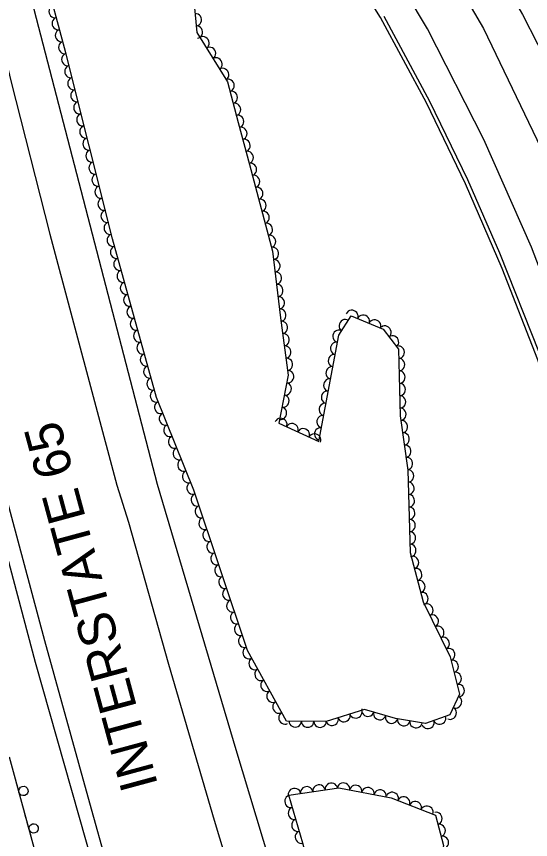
# Model space of a CAD drawing. Extents: x 1722896 to 1754269, y 648279 to 666297.
# Drawn here: x 1740325.8 to 1740491.4, y 649183.9 to 649449 of the extents above; entities that cross this region are included whole.
import ezdxf

# ---------------------------------------------------------------- set-up
doc = ezdxf.new("R2010")
doc.units = 0
for name, color, linetype in [('DESIGN - SCRATCH - User 1', 7, 'Continuous'), ('DESIGN - SHEET - Linework', 7, 'Continuous'), ('SURVEY - CENTERLINE - Preliminary Text', 7, 'Continuous'), ('SURVEY - VEGETATION - Features with Text', 7, 'Continuous')]:
    doc.layers.add(name, color=color, linetype=linetype)

msp = doc.modelspace()

# ---------------------------------------------------------------- linework, layer by layer
at = {"layer": 'DESIGN - SCRATCH - User 1'}
msp.add_line((1740334.78, 649169.06), (1740323.5, 649210.5), dxfattribs=at)
for points in [[(1740327.18, 649196.99), (1740325.97, 649201.43)], [(1740328.21, 649193.18), (1740327.59, 649195.45)], [(1740328.83, 649190.91), (1740328.21, 649193.18)], [(1740330.46, 649184.93), (1740329.25, 649189.37)]]:
    msp.add_lwpolyline(points, dxfattribs=at)
for centre in [(1740328.02, 649199.58), (1740331.31, 649187.52)]:
    msp.add_arc(centre, 1.5, 308.4927, 308.4829, dxfattribs=at)
at = {"layer": 'SURVEY - CENTERLINE - Preliminary Text'}
for points in [[(1740472.06, 648793.29), (1740455.79, 648837.16), (1740438.9, 648886.7), (1740424.02, 648931.29), (1740409.99, 648973.45), (1740391.79, 649029.96), (1740376.12, 649082.81), (1740363.92, 649126.71), (1740350.6, 649175.1), (1740331.92, 649240.98), (1740320.55, 649283.83), (1740310, 649321.64), (1740299.71, 649362.24), (1740288.31, 649405.69), (1740276.02, 649455.49), (1740266.03, 649499.12), (1740257.55, 649540.9), (1740246.98, 649588.6), (1740236.24, 649642.12), (1740226.58, 649691.07)], [(1740490.55, 648754.95), (1740473.6, 648802.11), (1740456.7, 648850.61), (1740437.08, 648907.29), (1740421.28, 648953.9), (1740403.49, 649010.39), (1740390.61, 649052.65), (1740376.6, 649099.87), (1740362.44, 649149.07), (1740348.91, 649197.61), (1740334.91, 649247.94), (1740319.61, 649304.5), (1740307.54, 649349.76), (1740295.7, 649395.3), (1740284.12, 649442.47), (1740274.53, 649484.81), (1740264.15, 649531.34), (1740251.05, 649591.29), (1740241.7, 649637.49), (1740232.35, 649686)], [(1740275.62, 649647.81), (1740288.76, 649582.25), (1740298.73, 649536.89), (1740311.33, 649481.01), (1740323.93, 649428.2), (1740336.54, 649378.89), (1740358.11, 649298.06), (1740361.82, 649286.14), (1740374.77, 649240.38), (1740389.44, 649190.21), (1740403.53, 649143.56), (1740412.08, 649116.42), (1740424.94, 649074.09), (1740438.74, 649030.49), (1740452.7, 648989.2), (1740469.76, 648941.31), (1740490.5, 648884.09), (1740506.46, 648842.14), (1740522.72, 648798.92), (1740540.19, 648752.98)], [(1740683.93, 648448.08), (1740661.48, 648493.33), (1740643.53, 648534.68), (1740622.05, 648584.02), (1740598.68, 648641.92), (1740581.88, 648685.05), (1740565.19, 648726.47), (1740545.99, 648777.12), (1740528.38, 648822.23), (1740508.11, 648875.64), (1740500.28, 648898.03), (1740482.2, 648944.68), (1740457.89, 649012.76), (1740441.37, 649065.36), (1740416.21, 649147.7), (1740396.61, 649212.82), (1740371.25, 649298.26), (1740311.15, 649529), (1740299.96, 649574.02), (1740288.51, 649635.86)], [(1740387.45, 649594.5), (1740404.23, 649575.77), (1740429.5, 649544.04), (1740450.17, 649512.3), (1740468.56, 649484.48), (1740488.88, 649449.56), (1740503.37, 649421.2), (1740521.97, 649380.81), (1740534.02, 649346.63), (1740545.69, 649311.54), (1740557.59, 649270.42), (1740577.7, 649185.34), (1740593.36, 649188.48), (1740596.1, 649216.84), (1740598.26, 649236.5), (1740603.34, 649261.98), (1740604.38, 649266.11)], [(1740376, 649584.13), (1740397.46, 649559.77), (1740418.54, 649534.23), (1740436.79, 649508.93), (1740455.69, 649480.29), (1740476.24, 649445.04), (1740498.75, 649398.43), (1740515.09, 649359.89), (1740529.63, 649317.23), (1740541.96, 649275.79), (1740555.42, 649213.67), (1740561.93, 649177.02), (1740568.38, 649133.79), (1740574.6, 649091.52), (1740581.94, 649042.3), (1740589.35, 648994.2), (1740597.13, 648943.02), (1740604.92, 648891.79), (1740612.23, 648845.36), (1740620.03, 648800.03), (1740627.73, 648759.99)], [(1740607.93, 648780.91), (1740603.42, 648808.45), (1740593.68, 648865.8), (1740586.54, 648913.03), (1740577.84, 648968.75), (1740571.48, 649011.51), (1740564.98, 649050.68), (1740558.44, 649094.42), (1740550.8, 649142.21), (1740540.69, 649201.95), (1740533.89, 649237.58), (1740525.87, 649273.04), (1740518.59, 649299.53), (1740506.07, 649337.18), (1740491.72, 649374.64), (1740476.41, 649409.34), (1740458.26, 649445.02), (1740437.96, 649479.05), (1740417.51, 649510.03), (1740394.95, 649539.36), (1740381.62, 649553.96), (1740364.65, 649573.44)], [(1740535.61, 649184.54), (1740534.11, 649184.14), (1740528.41, 649212.59), (1740520.87, 649246.52), (1740512.37, 649279.65), (1740504.3, 649307.43), (1740493.81, 649338.35), (1740482.3, 649367.77), (1740470.47, 649395.07), (1740457.91, 649421.17), (1740443.02, 649448.62), (1740426.25, 649475.72)], [(1740444.19, 649449.1), (1740458.87, 649421.69), (1740471.11, 649396.44), (1740481.45, 649372.82), (1740494.17, 649340.67), (1740503.77, 649313.62), (1740514.25, 649277.03), (1740524.31, 649237.01), (1740534.09, 649189.81), (1740535.61, 649184.54)]]:
    msp.add_lwpolyline(points, dxfattribs=at)
at = {"layer": 'SURVEY - VEGETATION - Features with Text'}
for points in [[(1740381.97, 649464.39), (1740383.89, 649443.79), (1740393.78, 649427.89), (1740397.25, 649414.8), (1740400.85, 649401.25), (1740404.18, 649388.72), (1740408.25, 649373.35), (1740410.83, 649351.94), (1740413.35, 649333.44), (1740410.32, 649317.97), (1740423.22, 649312.05), (1740429.66, 649346.3), (1740433.62, 649352.58), (1740443.88, 649348.26), (1740448.89, 649341.79), (1740449.45, 649320.32), (1740451.86, 649302.83), (1740452.65, 649276.38), (1740456.82, 649260.45), (1740465.5, 649242.79), (1740468.52, 649230.7), (1740465.38, 649224.06), (1740457.59, 649221.27), (1740447.88, 649222.86), (1740437.9, 649225.79), (1740425.57, 649221.9), (1740412.73, 649222.05), (1740400.19, 649244.82), (1740382.88, 649296.38), (1740370.89, 649326.25), (1740356.73, 649377.34), (1740341.68, 649437.21), (1740327.66, 649489.31)], [(1740459.11, 649124.38), (1740461.03, 649107.06), (1740454.77, 649088.65), (1740445.2, 649080.27), (1740432.79, 649112.92), (1740427.31, 649147.79), (1740418.04, 649182.73), (1740413.51, 649198.26), (1740429.63, 649200.54), (1740446.52, 649197.39), (1740460.78, 649191.76), (1740463.4, 649181.96), (1740459.69, 649167.18), (1740456.78, 649149.73), (1740458.22, 649127.96), (1740458, 649123.82)]]:
    msp.add_lwpolyline(points, dxfattribs=at)
for centre, major_axis in [((1740338.09, 649450.54), (-0.52, 1.93)), ((1740339.13, 649446.68), (-0.52, 1.93)), ((1740383.51, 649447.89), (0.18, -1.99)), ((1740383.88, 649443.91), (0.18, -1.99)), ((1740340.17, 649442.81), (-0.52, 1.93)), ((1740341.21, 649438.95), (-0.52, 1.93)), ((1740385.94, 649440.5), (1.06, -1.7)), ((1740388.05, 649437.1), (1.06, -1.7)), ((1740342.21, 649435.08), (-0.49, 1.94)), ((1740390.16, 649433.7), (1.06, -1.7)), ((1740343.19, 649431.2), (-0.49, 1.94)), ((1740392.28, 649430.31), (1.06, -1.7)), ((1740344.16, 649427.32), (-0.49, 1.94)), ((1740394.07, 649426.77), (0.51, -1.93)), ((1740345.14, 649423.44), (-0.49, 1.94)), ((1740395.1, 649422.91), (0.51, -1.93)), ((1740346.11, 649419.56), (-0.49, 1.94)), ((1740396.13, 649419.04), (0.51, -1.93)), ((1740347.09, 649415.68), (-0.49, 1.94)), ((1740397.15, 649415.17), (0.51, -1.93)), ((1740348.06, 649411.8), (-0.49, 1.94)), ((1740398.18, 649411.31), (0.51, -1.93)), ((1740349.04, 649407.92), (-0.49, 1.94)), ((1740399.2, 649407.44), (0.51, -1.93)), ((1740350.01, 649404.04), (-0.49, 1.94)), ((1740400.23, 649403.58), (0.51, -1.93)), ((1740350.99, 649400.17), (-0.49, 1.94)), ((1740401.26, 649399.71), (0.51, -1.93)), ((1740351.96, 649396.29), (-0.49, 1.94)), ((1740402.28, 649395.84), (0.51, -1.93)), ((1740352.94, 649392.41), (-0.49, 1.94)), ((1740403.31, 649391.98), (0.51, -1.93)), ((1740353.91, 649388.53), (-0.49, 1.94)), ((1740404.34, 649388.11), (0.51, -1.93)), ((1740354.89, 649384.65), (-0.49, 1.94)), ((1740405.36, 649384.25), (0.51, -1.93)), ((1740355.86, 649380.77), (-0.49, 1.94)), ((1740406.39, 649380.38), (0.51, -1.93)), ((1740356.85, 649376.89), (-0.53, 1.93)), ((1740407.41, 649376.51), (0.51, -1.93)), ((1740357.92, 649373.04), (-0.53, 1.93)), ((1740408.34, 649372.63), (0.24, -1.99)), ((1740358.99, 649369.18), (-0.53, 1.93)), ((1740408.82, 649368.66), (0.24, -1.99)), ((1740360.05, 649365.33), (-0.53, 1.93)), ((1740409.3, 649364.69), (0.24, -1.99)), ((1740361.12, 649361.47), (-0.53, 1.93)), ((1740409.78, 649360.71), (0.24, -1.99)), ((1740362.19, 649357.62), (-0.53, 1.93)), ((1740410.25, 649356.74), (0.24, -1.99)), ((1740363.26, 649353.76), (-0.53, 1.93)), ((1740410.73, 649352.77), (0.24, -1.99)), ((1740433.87, 649352.47), (1.84, -0.78)), ((1740437.56, 649350.92), (1.84, -0.78)), ((1740364.33, 649349.91), (-0.53, 1.93)), ((1740411.26, 649348.81), (0.27, -1.98)), ((1740431.63, 649349.42), (1.07, 1.69)), ((1740441.24, 649349.37), (1.84, -0.78)), ((1740365.4, 649346.06), (-0.53, 1.93)), ((1740429.6, 649346), (0.37, 1.97)), ((1740444.58, 649347.36), (1.22, -1.58)), ((1740411.8, 649344.84), (0.27, -1.98)), ((1740447.03, 649344.2), (1.22, -1.58)), ((1740366.47, 649342.2), (-0.53, 1.93)), ((1740412.34, 649340.88), (0.27, -1.98)), ((1740428.86, 649342.07), (0.37, 1.97)), ((1740448.92, 649340.84), (0.05, -2)), ((1740367.53, 649338.35), (-0.53, 1.93)), ((1740428.12, 649338.14), (0.37, 1.97)), ((1740412.87, 649336.92), (0.27, -1.98)), ((1740449.02, 649336.84), (0.05, -2)), ((1740368.6, 649334.49), (-0.53, 1.93)), ((1740413.25, 649332.96), (-0.38, -1.96)), ((1740427.38, 649334.2), (0.37, 1.97)), ((1740449.12, 649332.84), (0.05, -2)), ((1740369.67, 649330.64), (-0.53, 1.93)), ((1740426.64, 649330.27), (0.37, 1.97)), ((1740412.49, 649329.03), (-0.38, -1.96)), ((1740449.23, 649328.84), (0.05, -2)), ((1740370.74, 649326.78), (-0.53, 1.93)), ((1740411.72, 649325.11), (-0.38, -1.96)), ((1740425.9, 649326.34), (0.37, 1.97)), ((1740449.33, 649324.84), (0.05, -2)), ((1740372.17, 649323.05), (-0.75, 1.86)), ((1740425.16, 649322.41), (0.37, 1.97)), ((1740373.66, 649319.34), (-0.75, 1.86)), ((1740410.95, 649321.18), (-0.38, -1.96)), ((1740449.43, 649320.84), (0.05, -2)), ((1740410.98, 649317.66), (1.82, -0.83)), ((1740424.42, 649318.48), (0.37, 1.97)), ((1740449.92, 649316.88), (0.27, -1.98)), ((1740375.15, 649315.63), (-0.75, 1.86)), ((1740414.62, 649316), (1.82, -0.83)), ((1740418.26, 649314.33), (1.82, -0.83)), ((1740423.69, 649314.55), (0.37, 1.97)), ((1740376.64, 649311.91), (-0.75, 1.86)), ((1740421.89, 649312.66), (1.82, -0.83)), ((1740450.47, 649312.91), (0.27, -1.98)), ((1740451.02, 649308.95), (0.27, -1.98)), ((1740378.13, 649308.2), (-0.75, 1.86)), ((1740379.62, 649304.49), (-0.75, 1.86)), ((1740451.56, 649304.99), (0.27, -1.98)), ((1740381.11, 649300.78), (-0.75, 1.86)), ((1740451.92, 649301.01), (0.06, -2)), ((1740382.6, 649297.07), (-0.75, 1.86)), ((1740452.04, 649297.01), (0.06, -2)), ((1740383.91, 649293.29), (-0.64, 1.9)), ((1740452.16, 649293.01), (0.06, -2)), ((1740385.19, 649289.5), (-0.64, 1.9)), ((1740452.28, 649289.02), (0.06, -2)), ((1740386.46, 649285.7), (-0.64, 1.9)), ((1740452.39, 649285.02), (0.06, -2)), ((1740387.74, 649281.91), (-0.64, 1.9)), ((1740452.51, 649281.02), (0.06, -2)), ((1740389.01, 649278.12), (-0.64, 1.9)), ((1740452.63, 649277.02), (0.06, -2)), ((1740390.28, 649274.33), (-0.64, 1.9)), ((1740453.5, 649273.13), (0.51, -1.93)), ((1740391.56, 649270.54), (-0.64, 1.9)), ((1740454.52, 649269.26), (0.51, -1.93)), ((1740392.83, 649266.75), (-0.64, 1.9)), ((1740455.53, 649265.39), (0.51, -1.93)), ((1740394.1, 649262.95), (-0.64, 1.9)), ((1740456.54, 649261.52), (0.51, -1.93)), ((1740395.38, 649259.16), (-0.64, 1.9)), ((1740458.1, 649257.86), (0.88, -1.8)), ((1740396.65, 649255.37), (-0.64, 1.9)), ((1740459.86, 649254.26), (0.88, -1.8)), ((1740397.92, 649251.58), (-0.64, 1.9)), ((1740461.63, 649250.67), (0.88, -1.8)), ((1740399.2, 649247.79), (-0.64, 1.9)), ((1740463.39, 649247.08), (0.88, -1.8)), ((1740400.61, 649244.06), (-0.96, 1.75)), ((1740465.15, 649243.49), (0.88, -1.8)), ((1740402.54, 649240.55), (-0.96, 1.75)), ((1740466.28, 649239.67), (0.48, -1.94)), ((1740404.47, 649237.05), (-0.96, 1.75)), ((1740467.25, 649235.79), (0.48, -1.94)), ((1740406.4, 649233.54), (-0.96, 1.75)), ((1740468.22, 649231.91), (0.48, -1.94)), ((1740408.33, 649230.04), (-0.96, 1.75)), ((1740410.26, 649226.54), (-0.96, 1.75)), ((1740467.34, 649228.21), (-0.86, -1.81)), ((1740438.96, 649225.48), (-1.92, 0.56)), ((1740465.63, 649224.6), (-0.86, -1.81)), ((1740412.19, 649223.03), (-0.96, 1.75)), ((1740427.51, 649222.51), (-1.91, -0.6)), ((1740431.32, 649223.71), (-1.91, -0.6)), ((1740435.14, 649224.92), (-1.91, -0.6)), ((1740442.8, 649224.35), (-1.92, 0.56)), ((1740446.64, 649223.23), (-1.92, 0.56)), ((1740462.17, 649222.91), (-1.88, -0.68)), ((1740415.6, 649222.01), (-2, 0.02)), ((1740419.6, 649221.97), (-2, 0.02)), ((1740423.6, 649221.92), (-2, 0.02)), ((1740450.55, 649222.42), (-1.97, 0.32)), ((1740454.5, 649221.77), (-1.97, 0.32)), ((1740458.4, 649221.56), (-1.88, -0.68)), ((1740427.22, 649200.2), (1.98, 0.28)), ((1740431.17, 649200.25), (1.97, -0.37)), ((1740415.34, 649198.52), (1.98, 0.28)), ((1740419.3, 649199.08), (1.98, 0.28)), ((1740423.26, 649199.64), (1.98, 0.28)), ((1740435.1, 649199.52), (1.97, -0.37)), ((1740439.03, 649198.79), (1.97, -0.37)), ((1740442.96, 649198.05), (1.97, -0.37)), ((1740446.88, 649197.25), (1.86, -0.73)), ((1740414.11, 649196.2), (-0.56, 1.92)), ((1740450.6, 649195.78), (1.86, -0.73)), ((1740454.32, 649194.31), (1.86, -0.73)), ((1740415.23, 649192.36), (-0.56, 1.92)), ((1740458.04, 649192.84), (1.86, -0.73)), ((1740461.05, 649190.74), (0.52, -1.93)), ((1740416.35, 649188.52), (-0.56, 1.92)), ((1740462.08, 649186.88), (0.52, -1.93)), ((1740417.47, 649184.68), (-0.56, 1.92)), ((1740463.12, 649183.01), (0.52, -1.93))]:
    msp.add_ellipse(centre, major_axis=major_axis, ratio=0.940188, start_param=0, end_param=3.141593, dxfattribs=at)

# ---------------------------------------------------------------- texts
at = {"layer": 'DESIGN - SHEET - Linework'}
msp.add_text('INTERSTATE 65', height=12, rotation=105.1341, dxfattribs=at).set_placement((1740371.43, 649201.47))

doc.saveas('drawing.dxf')
